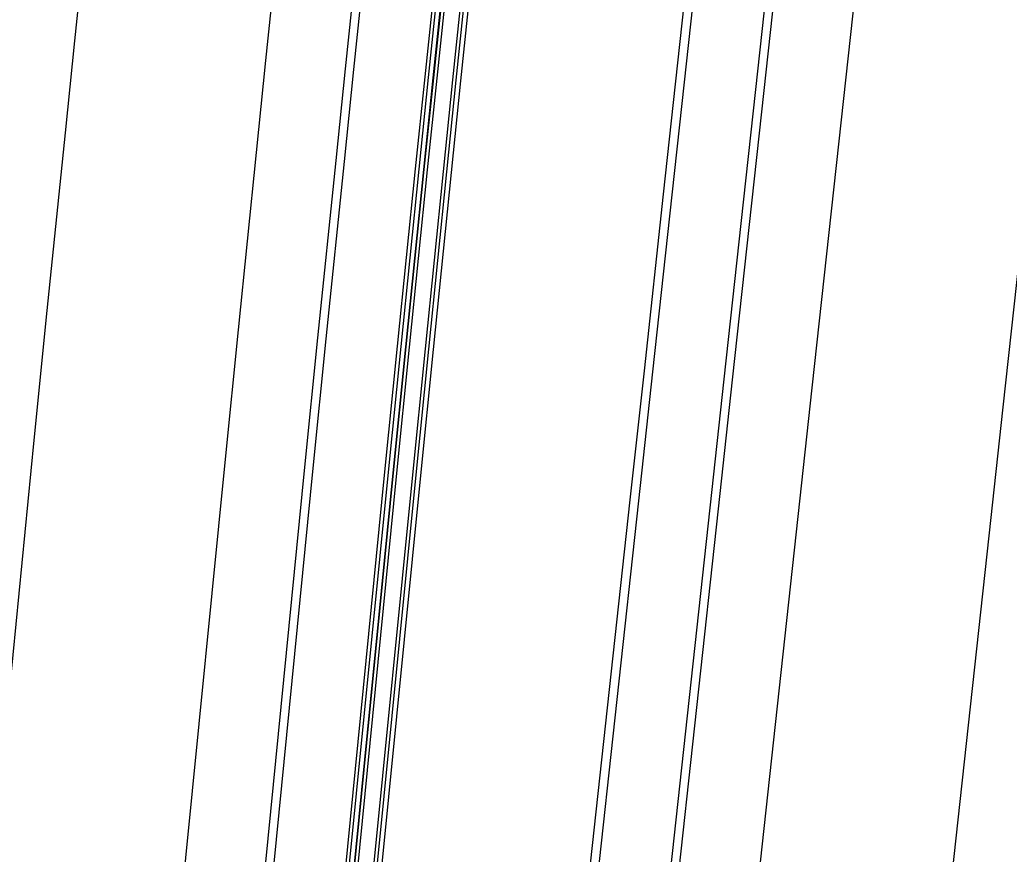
# Model space of a CAD drawing. Extents: x 1797478 to 1808916, y 246529 to 250952.
# Drawn here: x 1797744.7 to 1797806.5, y 248228.7 to 248280.8 of the extents above; entities that cross this region are included whole.
import ezdxf

# ---------------------------------------------------------------- set-up
doc = ezdxf.new("R2010")
doc.units = 0
for name, color, linetype in [('1', 7, 'Continuous'), ('DRAINAGE', 7, 'Continuous'), ('EDPV-LINE', 7, 'Continuous'), ('SHDR-UPAV', 7, 'Continuous')]:
    doc.layers.add(name, color=color, linetype=linetype)

msp = doc.modelspace()

# ---------------------------------------------------------------- linework, layer by layer
for points in [[(1797723.639, 248032.89), (1797725.877, 248055.508), (1797728.054, 248077.51), (1797728.338, 248080.386), (1797728.52, 248082.223), (1797730.8, 248105.265), (1797731.168, 248108.987), (1797733.262, 248130.143), (1797735.723, 248155.022), (1797737.211, 248170.058), (1797738.185, 248179.9), (1797740.647, 248204.779), (1797743.108, 248229.657), (1797745.579, 248254.563), (1797746.394, 248262.654), (1797747.524, 248273.76), (1797748.114, 248279.502), (1797750.722, 248304.434), (1797753.402, 248329.358), (1797756.154, 248354.274), (1797758.979, 248379.182), (1797761.876, 248404.081), (1797764.846, 248428.973), (1797767.888, 248453.855)], [(1797723.639, 248032.89), (1797725.877, 248055.508), (1797728.054, 248077.51), (1797728.338, 248080.386), (1797728.52, 248082.223), (1797730.8, 248105.265), (1797731.168, 248108.987), (1797733.262, 248130.143), (1797735.723, 248155.022), (1797737.211, 248170.058), (1797738.185, 248179.9), (1797740.647, 248204.779), (1797743.108, 248229.657), (1797745.579, 248254.563), (1797746.394, 248262.654), (1797747.524, 248273.76), (1797748.114, 248279.502), (1797750.722, 248304.434), (1797753.402, 248329.358), (1797756.154, 248354.274), (1797758.979, 248379.182), (1797761.876, 248404.081), (1797764.846, 248428.973), (1797767.888, 248453.855)], [(1797723.639, 248032.89), (1797725.877, 248055.508), (1797728.054, 248077.51), (1797728.338, 248080.386), (1797728.52, 248082.223), (1797730.8, 248105.265), (1797731.168, 248108.987), (1797733.262, 248130.143), (1797735.723, 248155.022), (1797737.211, 248170.058), (1797738.185, 248179.9), (1797740.647, 248204.779), (1797743.108, 248229.657), (1797745.579, 248254.563), (1797746.394, 248262.654), (1797747.524, 248273.76), (1797748.114, 248279.502), (1797750.722, 248304.434), (1797753.402, 248329.358), (1797756.154, 248354.274), (1797758.979, 248379.182), (1797761.876, 248404.081), (1797764.846, 248428.973), (1797767.888, 248453.855)], [(1797723.639, 248032.89), (1797725.877, 248055.508), (1797728.054, 248077.51), (1797728.338, 248080.386), (1797728.52, 248082.223), (1797730.8, 248105.265), (1797731.168, 248108.987), (1797733.262, 248130.143), (1797735.723, 248155.022), (1797737.211, 248170.058), (1797738.185, 248179.9), (1797740.647, 248204.779), (1797743.108, 248229.657), (1797745.579, 248254.563), (1797746.394, 248262.654), (1797747.524, 248273.76), (1797748.114, 248279.502), (1797750.722, 248304.434), (1797753.402, 248329.358), (1797756.154, 248354.274), (1797758.979, 248379.182), (1797761.876, 248404.081), (1797764.846, 248428.973), (1797767.888, 248453.855)], [(1797735.58, 248031.708), (1797737.818, 248054.326), (1797739.995, 248076.329), (1797740.28, 248079.205), (1797740.462, 248081.042), (1797742.742, 248104.083), (1797743.11, 248107.805), (1797745.203, 248128.962), (1797747.665, 248153.84), (1797749.153, 248168.877), (1797750.127, 248178.719), (1797752.588, 248203.597), (1797755.05, 248228.476), (1797757.519, 248253.367), (1797758.333, 248261.447), (1797759.462, 248272.537), (1797760.051, 248278.272), (1797762.655, 248303.169), (1797765.331, 248328.058), (1797768.08, 248352.939), (1797770.901, 248377.812), (1797773.794, 248402.677), (1797776.759, 248427.534), (1797779.797, 248452.381)], [(1797735.58, 248031.708), (1797737.818, 248054.326), (1797739.995, 248076.329), (1797740.28, 248079.205), (1797740.462, 248081.042), (1797742.742, 248104.083), (1797743.11, 248107.805), (1797745.203, 248128.962), (1797747.665, 248153.84), (1797749.153, 248168.877), (1797750.127, 248178.719), (1797752.588, 248203.597), (1797755.05, 248228.476), (1797757.519, 248253.367), (1797758.333, 248261.447), (1797759.462, 248272.537), (1797760.051, 248278.272), (1797762.655, 248303.169), (1797765.331, 248328.058), (1797768.08, 248352.939), (1797770.901, 248377.812), (1797773.794, 248402.677), (1797776.759, 248427.534), (1797779.797, 248452.381)], [(1797735.58, 248031.708), (1797737.818, 248054.326), (1797739.995, 248076.329), (1797740.28, 248079.205), (1797740.462, 248081.042), (1797742.742, 248104.083), (1797743.11, 248107.805), (1797745.203, 248128.962), (1797747.665, 248153.84), (1797749.153, 248168.877), (1797750.127, 248178.719), (1797752.588, 248203.597), (1797755.05, 248228.476), (1797757.519, 248253.367), (1797758.333, 248261.447), (1797759.462, 248272.537), (1797760.051, 248278.272), (1797762.655, 248303.169), (1797765.331, 248328.058), (1797768.08, 248352.939), (1797770.901, 248377.812), (1797773.794, 248402.677), (1797776.759, 248427.534), (1797779.797, 248452.381)], [(1797735.58, 248031.708), (1797737.818, 248054.326), (1797739.995, 248076.329), (1797740.28, 248079.205), (1797740.462, 248081.042), (1797742.742, 248104.083), (1797743.11, 248107.805), (1797745.203, 248128.962), (1797747.665, 248153.84), (1797749.153, 248168.877), (1797750.127, 248178.719), (1797752.588, 248203.597), (1797755.05, 248228.476), (1797757.519, 248253.367), (1797758.333, 248261.447), (1797759.462, 248272.537), (1797760.051, 248278.272), (1797762.655, 248303.169), (1797765.331, 248328.058), (1797768.08, 248352.939), (1797770.901, 248377.812), (1797773.794, 248402.677), (1797776.759, 248427.534), (1797779.797, 248452.381)], [(1797740.556, 248031.216), (1797742.794, 248053.834), (1797744.971, 248075.836), (1797745.256, 248078.712), (1797745.437, 248080.549), (1797747.717, 248103.591), (1797748.086, 248107.313), (1797750.179, 248128.469), (1797752.641, 248153.348), (1797754.129, 248168.384), (1797755.102, 248178.226), (1797757.564, 248203.105), (1797760.026, 248227.983), (1797762.495, 248252.869), (1797763.307, 248260.944), (1797764.436, 248272.027), (1797765.025, 248277.759), (1797767.627, 248302.641), (1797770.302, 248327.516), (1797773.049, 248352.383), (1797775.868, 248377.242), (1797778.759, 248402.092), (1797781.723, 248426.934), (1797784.759, 248451.767)], [(1797741.074, 248031.165), (1797743.312, 248053.783), (1797745.489, 248075.785), (1797745.774, 248078.661), (1797745.956, 248080.498), (1797748.236, 248103.54), (1797748.604, 248107.261), (1797750.697, 248128.418), (1797753.159, 248153.297), (1797754.647, 248168.333), (1797755.621, 248178.175), (1797758.082, 248203.054), (1797760.544, 248227.932), (1797763.013, 248252.817), (1797763.826, 248260.892), (1797764.954, 248271.974), (1797765.543, 248277.705), (1797768.145, 248302.586), (1797770.819, 248327.46), (1797773.566, 248352.325), (1797776.385, 248377.182), (1797779.277, 248402.031), (1797782.24, 248426.872), (1797785.276, 248451.703)], [(1797745.781, 248030.699), (1797748.019, 248053.317), (1797750.197, 248075.319), (1797750.481, 248078.195), (1797750.662, 248080.032), (1797752.938, 248103.074), (1797753.305, 248106.796), (1797755.395, 248127.953), (1797757.852, 248152.832), (1797759.337, 248167.869), (1797760.309, 248177.711), (1797762.766, 248202.59), (1797765.222, 248227.469), (1797767.686, 248252.349), (1797768.497, 248260.419), (1797769.624, 248271.496), (1797770.213, 248277.224), (1797772.814, 248302.091), (1797775.487, 248326.951), (1797778.232, 248351.803), (1797781.049, 248376.646), (1797783.939, 248401.482), (1797786.901, 248426.309), (1797789.935, 248451.127)], [(1797746.071, 248030.67), (1797748.309, 248053.288), (1797750.486, 248075.291), (1797750.77, 248078.167), (1797750.952, 248080.004), (1797753.232, 248103.045), (1797753.6, 248106.767), (1797755.694, 248127.924), (1797758.155, 248152.802), (1797759.643, 248167.839), (1797760.617, 248177.681), (1797763.079, 248202.559), (1797765.54, 248227.438), (1797768.009, 248252.316), (1797768.821, 248260.386), (1797769.948, 248271.463), (1797770.537, 248277.19), (1797773.138, 248302.057), (1797775.811, 248326.916), (1797778.556, 248351.766), (1797781.373, 248376.609), (1797784.263, 248401.444), (1797787.225, 248426.27), (1797790.259, 248451.087)], [(1797746.08, 248030.669), (1797748.318, 248053.287), (1797750.495, 248075.29), (1797750.779, 248078.166), (1797750.961, 248080.003), (1797753.236, 248103.045), (1797753.604, 248106.767), (1797755.693, 248127.924), (1797758.15, 248152.803), (1797759.635, 248167.84), (1797760.607, 248177.682), (1797763.064, 248202.561), (1797765.521, 248227.44), (1797767.984, 248252.319), (1797768.795, 248260.389), (1797769.923, 248271.465), (1797770.511, 248277.193), (1797773.112, 248302.059), (1797775.785, 248326.918), (1797778.53, 248351.769), (1797781.347, 248376.612), (1797784.237, 248401.447), (1797787.199, 248426.273), (1797790.233, 248451.09)], [(1797746.279, 248030.65), (1797748.517, 248053.268), (1797750.694, 248075.27), (1797750.979, 248078.146), (1797751.16, 248079.983), (1797753.44, 248103.025), (1797753.809, 248106.746), (1797755.902, 248127.903), (1797758.364, 248152.782), (1797759.852, 248167.818), (1797760.825, 248177.66), (1797763.287, 248202.539), (1797765.749, 248227.417), (1797768.217, 248252.296), (1797769.029, 248260.365), (1797770.157, 248271.441), (1797770.745, 248277.169), (1797773.346, 248302.035), (1797776.019, 248326.893), (1797778.764, 248351.743), (1797781.581, 248376.585), (1797784.471, 248401.419), (1797787.432, 248426.245), (1797790.466, 248451.061)], [(1797747.274, 248030.551), (1797749.512, 248053.169), (1797751.689, 248075.172), (1797751.974, 248078.048), (1797752.156, 248079.885), (1797754.436, 248102.926), (1797754.804, 248106.648), (1797756.897, 248127.805), (1797759.359, 248152.683), (1797760.847, 248167.72), (1797761.821, 248177.562), (1797764.282, 248202.44), (1797766.744, 248227.319), (1797769.212, 248252.196), (1797770.024, 248260.265), (1797771.151, 248271.339), (1797771.74, 248277.066), (1797774.34, 248301.929), (1797777.013, 248326.784), (1797779.758, 248351.632), (1797782.575, 248376.471), (1797785.464, 248401.302), (1797788.425, 248426.125), (1797791.459, 248450.939)], [(1797747.473, 248030.532), (1797749.711, 248053.149), (1797751.888, 248075.152), (1797752.173, 248078.028), (1797752.355, 248079.865), (1797754.635, 248102.906), (1797755.003, 248106.628), (1797757.096, 248127.785), (1797759.558, 248152.663), (1797761.046, 248167.7), (1797762.02, 248177.542), (1797764.481, 248202.42), (1797766.943, 248227.299), (1797769.411, 248252.176), (1797770.223, 248260.245), (1797771.35, 248271.319), (1797771.939, 248277.046), (1797774.539, 248301.908), (1797777.212, 248326.763), (1797779.956, 248351.61), (1797782.773, 248376.448), (1797785.662, 248401.279), (1797788.624, 248426.101), (1797791.657, 248450.914)], [(1797747.772, 248030.502), (1797750.01, 248053.12), (1797752.187, 248075.122), (1797752.471, 248077.998), (1797752.653, 248079.835), (1797754.933, 248102.877), (1797755.301, 248106.599), (1797757.395, 248127.755), (1797759.856, 248152.634), (1797761.344, 248167.67), (1797762.318, 248177.512), (1797764.78, 248202.391), (1797767.242, 248227.269), (1797769.709, 248252.146), (1797770.522, 248260.214), (1797771.649, 248271.288), (1797772.237, 248277.015), (1797774.837, 248301.876), (1797777.51, 248326.73), (1797780.254, 248351.576), (1797783.071, 248376.414), (1797785.96, 248401.244), (1797788.921, 248426.065), (1797791.955, 248450.877)], [(1797759.422, 248029.349), (1797761.66, 248051.967), (1797763.837, 248073.97), (1797764.122, 248076.846), (1797764.304, 248078.682), (1797766.584, 248101.724), (1797766.96, 248105.445), (1797769.265, 248126.581), (1797771.976, 248151.435), (1797773.615, 248166.456), (1797774.687, 248176.288), (1797777.398, 248201.142), (1797780.11, 248225.996), (1797782.819, 248250.833), (1797783.697, 248258.882), (1797784.902, 248269.931), (1797785.525, 248275.645), (1797788.231, 248300.456), (1797790.938, 248325.267), (1797793.644, 248350.077), (1797796.351, 248374.889), (1797799.057, 248399.701), (1797801.764, 248424.514), (1797804.472, 248449.328)], [(1797764.419, 248028.855), (1797766.657, 248051.473), (1797768.834, 248073.475), (1797769.118, 248076.351), (1797769.3, 248078.188), (1797771.58, 248101.23), (1797771.956, 248104.951), (1797774.262, 248126.086), (1797776.973, 248150.94), (1797778.611, 248165.962), (1797779.684, 248175.794), (1797782.395, 248200.648), (1797785.106, 248225.502), (1797787.815, 248250.332), (1797788.692, 248258.377), (1797789.896, 248269.419), (1797790.519, 248275.13), (1797793.224, 248299.927), (1797795.929, 248324.723), (1797798.634, 248349.519), (1797801.339, 248374.316), (1797804.044, 248399.113), (1797806.749, 248423.912), (1797809.454, 248448.712)], [(1797764.937, 248028.804), (1797767.175, 248051.421), (1797769.352, 248073.424), (1797769.637, 248076.3), (1797769.818, 248078.137), (1797772.098, 248101.178), (1797772.474, 248104.899), (1797774.78, 248126.035), (1797777.491, 248150.889), (1797779.13, 248165.911), (1797780.202, 248175.743), (1797782.913, 248200.597), (1797785.624, 248225.45), (1797788.333, 248250.28), (1797789.21, 248258.324), (1797790.415, 248269.366), (1797791.037, 248275.076), (1797793.742, 248299.872), (1797796.447, 248324.666), (1797799.151, 248349.461), (1797801.856, 248374.256), (1797804.561, 248399.052), (1797807.266, 248423.849), (1797809.971, 248448.648)], [(1797772.151, 248050.929), (1797774.328, 248072.932), (1797774.612, 248075.808), (1797774.794, 248077.644), (1797777.074, 248100.686), (1797777.45, 248104.407), (1797779.756, 248125.543), (1797782.467, 248150.397), (1797784.105, 248165.418), (1797785.178, 248175.25), (1797787.889, 248200.104), (1797790.6, 248224.958), (1797793.308, 248249.782), (1797794.185, 248257.821), (1797795.389, 248268.856), (1797796.011, 248274.564), (1797798.714, 248299.344), (1797801.417, 248324.125), (1797804.12, 248348.905), (1797806.823, 248373.685), (1797809.527, 248398.467), (1797812.23, 248423.25), (1797814.934, 248448.034)], [(1797772.151, 248050.929), (1797774.328, 248072.932), (1797774.612, 248075.808), (1797774.794, 248077.644), (1797777.074, 248100.686), (1797777.45, 248104.407), (1797779.756, 248125.543), (1797782.467, 248150.397), (1797784.105, 248165.418), (1797785.178, 248175.25), (1797787.889, 248200.104), (1797790.6, 248224.958), (1797793.308, 248249.782), (1797794.185, 248257.821), (1797795.389, 248268.856), (1797796.011, 248274.564), (1797798.714, 248299.344), (1797801.417, 248324.125), (1797804.12, 248348.905), (1797806.823, 248373.685), (1797809.527, 248398.467), (1797812.23, 248423.25), (1797814.934, 248448.034)], [(1797772.151, 248050.929), (1797774.328, 248072.932), (1797774.612, 248075.808), (1797774.794, 248077.644), (1797777.074, 248100.686), (1797777.45, 248104.407), (1797779.756, 248125.543), (1797782.467, 248150.397), (1797784.105, 248165.418), (1797785.178, 248175.25), (1797787.889, 248200.104), (1797790.6, 248224.958), (1797793.308, 248249.782), (1797794.185, 248257.821), (1797795.389, 248268.856), (1797796.011, 248274.564), (1797798.714, 248299.344), (1797801.417, 248324.125), (1797804.12, 248348.905), (1797806.823, 248373.685), (1797809.527, 248398.467), (1797812.23, 248423.25), (1797814.934, 248448.034)], [(1797772.151, 248050.929), (1797774.328, 248072.932), (1797774.612, 248075.808), (1797774.794, 248077.644), (1797777.074, 248100.686), (1797777.45, 248104.407), (1797779.756, 248125.543), (1797782.467, 248150.397), (1797784.105, 248165.418), (1797785.178, 248175.25), (1797787.889, 248200.104), (1797790.6, 248224.958), (1797793.308, 248249.782), (1797794.185, 248257.821), (1797795.389, 248268.856), (1797796.011, 248274.564), (1797798.714, 248299.344), (1797801.417, 248324.125), (1797804.12, 248348.905), (1797806.823, 248373.685), (1797809.527, 248398.467), (1797812.23, 248423.25), (1797814.934, 248448.034)], [(1797772.151, 248050.929), (1797774.328, 248072.932), (1797774.612, 248075.808), (1797774.794, 248077.644), (1797777.074, 248100.686), (1797777.45, 248104.407), (1797779.756, 248125.543), (1797782.467, 248150.397), (1797784.105, 248165.418), (1797785.178, 248175.25), (1797787.889, 248200.104), (1797790.6, 248224.958), (1797793.308, 248249.782), (1797794.185, 248257.821), (1797795.389, 248268.856), (1797796.011, 248274.564), (1797798.714, 248299.344), (1797801.417, 248324.125), (1797804.12, 248348.905), (1797806.823, 248373.685), (1797809.527, 248398.467), (1797812.23, 248423.25), (1797814.934, 248448.034)], [(1797784.092, 248049.747), (1797786.269, 248071.75), (1797786.554, 248074.626), (1797786.736, 248076.463), (1797789.016, 248099.504), (1797789.392, 248103.225), (1797791.698, 248124.361), (1797794.409, 248149.215), (1797796.048, 248164.237), (1797797.12, 248174.069), (1797799.831, 248198.923), (1797802.542, 248223.776), (1797805.249, 248248.586), (1797806.124, 248256.614), (1797807.326, 248267.634), (1797807.948, 248273.333), (1797810.647, 248298.079), (1797813.347, 248322.824), (1797816.046, 248347.57), (1797818.745, 248372.316), (1797821.445, 248397.063), (1797824.144, 248421.811), (1797826.844, 248446.56)], [(1797784.092, 248049.747), (1797786.269, 248071.75), (1797786.554, 248074.626), (1797786.736, 248076.463), (1797789.016, 248099.504), (1797789.392, 248103.225), (1797791.698, 248124.361), (1797794.409, 248149.215), (1797796.048, 248164.237), (1797797.12, 248174.069), (1797799.831, 248198.923), (1797802.542, 248223.776), (1797805.249, 248248.586), (1797806.124, 248256.614), (1797807.326, 248267.634), (1797807.948, 248273.333), (1797810.647, 248298.079), (1797813.347, 248322.824), (1797816.046, 248347.57), (1797818.745, 248372.316), (1797821.445, 248397.063), (1797824.144, 248421.811), (1797826.844, 248446.56)], [(1797784.092, 248049.747), (1797786.269, 248071.75), (1797786.554, 248074.626), (1797786.736, 248076.463), (1797789.016, 248099.504), (1797789.392, 248103.225), (1797791.698, 248124.361), (1797794.409, 248149.215), (1797796.048, 248164.237), (1797797.12, 248174.069), (1797799.831, 248198.923), (1797802.542, 248223.776), (1797805.249, 248248.586), (1797806.124, 248256.614), (1797807.326, 248267.634), (1797807.948, 248273.333), (1797810.647, 248298.079), (1797813.347, 248322.824), (1797816.046, 248347.57), (1797818.745, 248372.316), (1797821.445, 248397.063), (1797824.144, 248421.811), (1797826.844, 248446.56)], [(1797784.092, 248049.747), (1797786.269, 248071.75), (1797786.554, 248074.626), (1797786.736, 248076.463), (1797789.016, 248099.504), (1797789.392, 248103.225), (1797791.698, 248124.361), (1797794.409, 248149.215), (1797796.048, 248164.237), (1797797.12, 248174.069), (1797799.831, 248198.923), (1797802.542, 248223.776), (1797805.249, 248248.586), (1797806.124, 248256.614), (1797807.326, 248267.634), (1797807.948, 248273.333), (1797810.647, 248298.079), (1797813.347, 248322.824), (1797816.046, 248347.57), (1797818.745, 248372.316), (1797821.445, 248397.063), (1797824.144, 248421.811), (1797826.844, 248446.56)]]:
    msp.add_lwpolyline(points)
at = {"layer": '1'}
for points in [[(1797723.639, 248032.89), (1797725.877, 248055.508), (1797728.054, 248077.51), (1797728.338, 248080.386), (1797728.52, 248082.223), (1797730.8, 248105.265), (1797731.168, 248108.987), (1797733.262, 248130.143), (1797735.723, 248155.022), (1797737.211, 248170.058), (1797738.185, 248179.9), (1797740.647, 248204.779), (1797743.108, 248229.657), (1797745.579, 248254.563), (1797746.394, 248262.654), (1797747.524, 248273.76), (1797748.114, 248279.502), (1797750.722, 248304.434), (1797753.402, 248329.358), (1797756.154, 248354.274), (1797758.979, 248379.182), (1797761.876, 248404.081), (1797764.846, 248428.973), (1797767.888, 248453.855)], [(1797784.092, 248049.747), (1797786.269, 248071.75), (1797786.554, 248074.626), (1797786.736, 248076.463), (1797789.016, 248099.504), (1797789.392, 248103.225), (1797791.698, 248124.361), (1797794.409, 248149.215), (1797796.048, 248164.237), (1797797.12, 248174.069), (1797799.831, 248198.923), (1797802.542, 248223.776), (1797805.249, 248248.586), (1797806.124, 248256.614), (1797807.326, 248267.634), (1797807.948, 248273.333), (1797810.647, 248298.079), (1797813.347, 248322.824), (1797816.046, 248347.57), (1797818.745, 248372.316), (1797821.445, 248397.063), (1797824.144, 248421.811), (1797826.844, 248446.56)]]:
    msp.add_lwpolyline(points, dxfattribs=at)
at = {"layer": 'DRAINAGE'}
for points in [[(1797745.781, 248030.699), (1797748.019, 248053.317), (1797750.197, 248075.319), (1797750.481, 248078.195), (1797750.662, 248080.032), (1797752.938, 248103.074), (1797753.305, 248106.796), (1797755.395, 248127.953), (1797757.852, 248152.832), (1797759.337, 248167.869), (1797760.309, 248177.711), (1797762.766, 248202.59), (1797765.222, 248227.469), (1797767.686, 248252.349), (1797768.497, 248260.419), (1797769.624, 248271.496), (1797770.213, 248277.224), (1797772.814, 248302.091), (1797775.487, 248326.951), (1797778.232, 248351.803), (1797781.049, 248376.646), (1797783.939, 248401.482), (1797786.901, 248426.309), (1797789.935, 248451.127)], [(1797747.772, 248030.502), (1797750.01, 248053.12), (1797752.187, 248075.122), (1797752.471, 248077.998), (1797752.653, 248079.835), (1797754.933, 248102.877), (1797755.301, 248106.599), (1797757.395, 248127.755), (1797759.856, 248152.634), (1797761.344, 248167.67), (1797762.318, 248177.512), (1797764.78, 248202.391), (1797767.242, 248227.269), (1797769.709, 248252.146), (1797770.522, 248260.214), (1797771.649, 248271.288), (1797772.237, 248277.015), (1797774.837, 248301.876), (1797777.51, 248326.73), (1797780.254, 248351.576), (1797783.071, 248376.414), (1797785.96, 248401.244), (1797788.921, 248426.065), (1797791.955, 248450.877)]]:
    msp.add_lwpolyline(points, dxfattribs=at)
at = {"layer": 'EDPV-LINE'}
for points in [[(1797735.58, 248031.708), (1797737.818, 248054.326), (1797739.995, 248076.329), (1797740.28, 248079.205), (1797740.462, 248081.042), (1797742.742, 248104.083), (1797743.11, 248107.805), (1797745.203, 248128.962), (1797747.665, 248153.84), (1797749.153, 248168.877), (1797750.127, 248178.719), (1797752.588, 248203.597), (1797755.05, 248228.476), (1797757.519, 248253.367), (1797758.333, 248261.447), (1797759.462, 248272.537), (1797760.051, 248278.272), (1797762.655, 248303.169), (1797765.331, 248328.058), (1797768.08, 248352.939), (1797770.901, 248377.812), (1797773.794, 248402.677), (1797776.759, 248427.534), (1797779.797, 248452.381)], [(1797735.58, 248031.708), (1797737.818, 248054.326), (1797739.995, 248076.329), (1797740.28, 248079.205), (1797740.462, 248081.042), (1797742.742, 248104.083), (1797743.11, 248107.805), (1797745.203, 248128.962), (1797747.665, 248153.84), (1797749.153, 248168.877), (1797750.127, 248178.719), (1797752.588, 248203.597), (1797755.05, 248228.476), (1797757.519, 248253.367), (1797758.333, 248261.447), (1797759.462, 248272.537), (1797760.051, 248278.272), (1797762.655, 248303.169), (1797765.331, 248328.058), (1797768.08, 248352.939), (1797770.901, 248377.812), (1797773.794, 248402.677), (1797776.759, 248427.534), (1797779.797, 248452.381)], [(1797745.781, 248030.699), (1797748.019, 248053.317), (1797750.197, 248075.319), (1797750.481, 248078.195), (1797750.662, 248080.032), (1797752.938, 248103.074), (1797753.305, 248106.796), (1797755.395, 248127.953), (1797757.852, 248152.832), (1797759.337, 248167.869), (1797760.309, 248177.711), (1797762.766, 248202.59), (1797765.222, 248227.469), (1797767.686, 248252.349), (1797768.497, 248260.419), (1797769.624, 248271.496), (1797770.213, 248277.224), (1797772.814, 248302.091), (1797775.487, 248326.951), (1797778.232, 248351.803), (1797781.049, 248376.646), (1797783.939, 248401.482), (1797786.901, 248426.309), (1797789.935, 248451.127)], [(1797747.772, 248030.502), (1797750.01, 248053.12), (1797752.187, 248075.122), (1797752.471, 248077.998), (1797752.653, 248079.835), (1797754.933, 248102.877), (1797755.301, 248106.599), (1797757.395, 248127.755), (1797759.856, 248152.634), (1797761.344, 248167.67), (1797762.318, 248177.512), (1797764.78, 248202.391), (1797767.242, 248227.269), (1797769.709, 248252.146), (1797770.522, 248260.214), (1797771.649, 248271.288), (1797772.237, 248277.015), (1797774.837, 248301.876), (1797777.51, 248326.73), (1797780.254, 248351.576), (1797783.071, 248376.414), (1797785.96, 248401.244), (1797788.921, 248426.065), (1797791.955, 248450.877)], [(1797772.151, 248050.929), (1797774.328, 248072.932), (1797774.612, 248075.808), (1797774.794, 248077.644), (1797777.074, 248100.686), (1797777.45, 248104.407), (1797779.756, 248125.543), (1797782.467, 248150.397), (1797784.105, 248165.418), (1797785.178, 248175.25), (1797787.889, 248200.104), (1797790.6, 248224.958), (1797793.308, 248249.782), (1797794.185, 248257.821), (1797795.389, 248268.856), (1797796.011, 248274.564), (1797798.714, 248299.344), (1797801.417, 248324.125), (1797804.12, 248348.905), (1797806.823, 248373.685), (1797809.527, 248398.467), (1797812.23, 248423.25), (1797814.934, 248448.034)]]:
    msp.add_lwpolyline(points, dxfattribs=at)
at = {"layer": 'SHDR-UPAV'}
for points in [[(1797745.532, 248030.724), (1797747.77, 248053.342), (1797749.947, 248075.344), (1797750.231, 248078.22), (1797750.413, 248080.057), (1797752.693, 248103.099), (1797753.061, 248106.82), (1797755.155, 248127.977), (1797757.616, 248152.856), (1797759.104, 248167.892), (1797760.078, 248177.734), (1797762.54, 248202.613), (1797765.001, 248227.491), (1797767.47, 248252.37), (1797768.282, 248260.441), (1797769.409, 248271.518), (1797769.998, 248277.246), (1797772.599, 248302.114), (1797775.272, 248326.974), (1797778.018, 248351.827), (1797780.835, 248376.671), (1797783.725, 248401.507), (1797786.687, 248426.335), (1797789.721, 248451.153)], [(1797745.532, 248030.724), (1797747.77, 248053.342), (1797749.947, 248075.344), (1797750.231, 248078.22), (1797750.413, 248080.057), (1797752.693, 248103.099), (1797753.061, 248106.82), (1797755.155, 248127.977), (1797757.616, 248152.856), (1797759.104, 248167.892), (1797760.078, 248177.734), (1797762.54, 248202.613), (1797765.001, 248227.491), (1797767.47, 248252.37), (1797768.282, 248260.441), (1797769.409, 248271.518), (1797769.998, 248277.246), (1797772.599, 248302.114), (1797775.272, 248326.974), (1797778.018, 248351.827), (1797780.835, 248376.671), (1797783.725, 248401.507), (1797786.687, 248426.335), (1797789.721, 248451.153)], [(1797759.961, 248029.296), (1797762.199, 248051.914), (1797764.376, 248073.916), (1797764.661, 248076.792), (1797764.843, 248078.629), (1797767.123, 248101.671), (1797767.499, 248105.392), (1797769.804, 248126.527), (1797772.515, 248151.381), (1797774.154, 248166.403), (1797775.226, 248176.235), (1797777.938, 248201.089), (1797780.649, 248225.943), (1797783.358, 248250.779), (1797784.236, 248258.827), (1797785.441, 248269.876), (1797786.064, 248275.589), (1797788.77, 248300.399), (1797791.476, 248325.208), (1797794.182, 248350.017), (1797796.889, 248374.827), (1797799.595, 248399.637), (1797802.302, 248424.449), (1797805.009, 248449.262)], [(1797759.961, 248029.296), (1797762.199, 248051.914), (1797764.376, 248073.916), (1797764.661, 248076.792), (1797764.843, 248078.629), (1797767.123, 248101.671), (1797767.499, 248105.392), (1797769.804, 248126.527), (1797772.515, 248151.381), (1797774.154, 248166.403), (1797775.226, 248176.235), (1797777.938, 248201.089), (1797780.649, 248225.943), (1797783.358, 248250.779), (1797784.236, 248258.827), (1797785.441, 248269.876), (1797786.064, 248275.589), (1797788.77, 248300.399), (1797791.476, 248325.208), (1797794.182, 248350.017), (1797796.889, 248374.827), (1797799.595, 248399.637), (1797802.302, 248424.449), (1797805.009, 248449.262)]]:
    msp.add_lwpolyline(points, dxfattribs=at)

doc.saveas('drawing.dxf')
